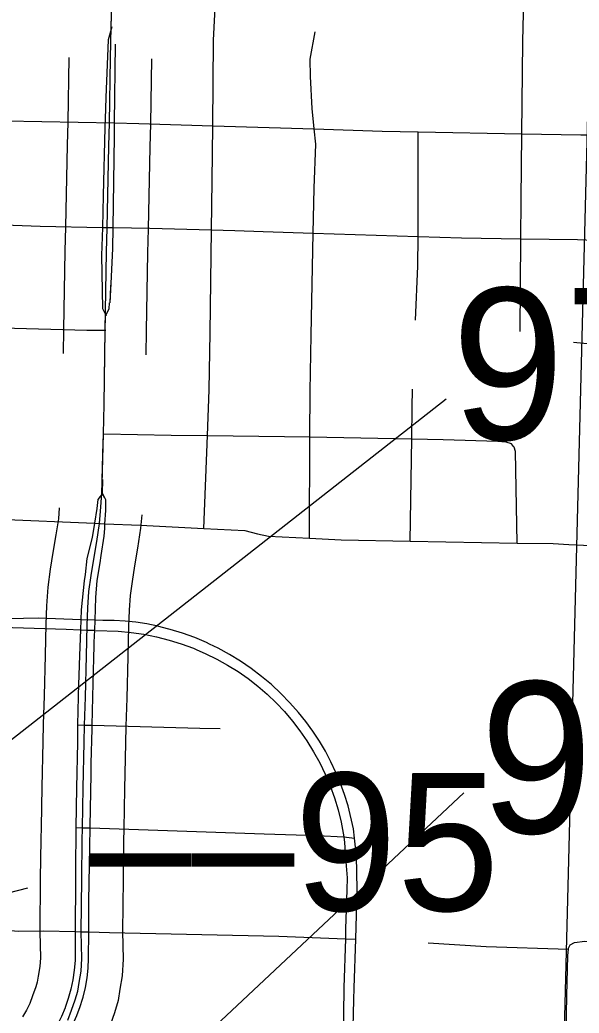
# Model space of a CAD drawing. Extents: x -157.2 to -99.3, y 12.2 to 46.2.
# Drawn here: x -146.992 to -146.586, y 36.444 to 37.165 of the extents above; entities that cross this region are included whole.
import ezdxf

# ---------------------------------------------------------------- set-up
doc = ezdxf.new("R2010")
doc.units = 0
for name, color, linetype in [('tdCoCityStreetMajor', 7, 'Continuous'), ('tdCoCityStreetMinor', 7, 'Continuous'), ('tdCoDivCarto', 7, 'Continuous'), ('tdCoPriCL', 7, 'Continuous'), ('tdCoPriDiv', 7, 'Continuous'), ('tdCoPriNonDiv', 7, 'Continuous'), ('tdCoPriNonDivCL', 7, 'Continuous'), ('tdCoRRCL', 7, 'Continuous'), ('tdCoSectLine', 7, 'Continuous'), ('tdCoStrucPriMaintName', 7, 'Continuous'), ('tdStHwyPriRefPost1', 7, 'Continuous'), ('tdStHwyPriRefPost5', 7, 'Continuous')]:
    doc.layers.add(name, color=color, linetype=linetype)

msp = doc.modelspace()

# ---------------------------------------------------------------- linework, layer by layer
at = {"layer": 'tdCoCityStreetMajor'}
for p, q in [((-146.94302, 36.72212), (-146.93776, 36.72192)), ((-146.86355, 36.70774), (-146.85752, 36.70515)), ((-146.74839, 36.49778), (-146.7473, 36.53307)), ((-146.7473, 36.53307), (-146.7473, 36.53322)), ((-146.75587, 36.49801), (-146.75689, 36.4626)), ((-146.75587, 36.49802), (-146.75587, 36.49801)), ((-146.74948, 36.46238), (-146.74839, 36.49778))]:
    msp.add_line(p, q, dxfattribs=at)
for points in [[(-147.09563, 37.09398), (-147.06812, 37.09349), (-147.00239, 37.09172), (-146.92327, 37.09024)], [(-146.98944, 36.73049), (-147.0003, 36.73037), (-147.01189, 36.72988), (-147.01658, 36.72766)], [(-147.01658, 36.72766), (-147.01337, 36.72445), (-146.98951, 36.7237)], [(-146.93753, 36.72932), (-146.9478, 36.72964), (-146.9786, 36.73062), (-146.98944, 36.73049)], [(-146.88945, 36.72428), (-146.89204, 36.72494), (-146.89989, 36.72651), (-146.9078, 36.72772), (-146.91575, 36.72856), (-146.92374, 36.72903), (-146.93174, 36.72914), (-146.93753, 36.72932)], [(-146.98951, 36.7237), (-146.95838, 36.72272), (-146.94806, 36.72232), (-146.94302, 36.72212)], [(-146.93684, 36.72188), (-146.92065, 36.72124), (-146.91133, 36.72037), (-146.90207, 36.71901), (-146.8929, 36.71717)], [(-146.85435, 36.71189), (-146.85656, 36.71296), (-146.8652, 36.71661), (-146.874, 36.71984), (-146.88296, 36.72261), (-146.88945, 36.72428)], [(-146.8929, 36.71717), (-146.88383, 36.71486), (-146.8749, 36.71208), (-146.86612, 36.70885), (-146.86355, 36.70774)], [(-146.74924, 36.57106), (-146.74999, 36.57772), (-146.75394, 36.59449), (-146.75647, 36.6027), (-146.75938, 36.61079), (-146.76268, 36.61873), (-146.76634, 36.6265), (-146.77037, 36.6341), (-146.77476, 36.64149), (-146.77949, 36.64866), (-146.78456, 36.65561), (-146.78994, 36.66231), (-146.79614, 36.66935), (-146.80267, 36.67607), (-146.80953, 36.68246), (-146.8167, 36.6885), (-146.82417, 36.69418), (-146.83191, 36.69947), (-146.8399, 36.70437), (-146.84812, 36.70887), (-146.85435, 36.71189)], [(-146.85752, 36.70515), (-146.84913, 36.70102), (-146.84131, 36.6967), (-146.83373, 36.69198), (-146.8264, 36.68687), (-146.81935, 36.6814), (-146.81259, 36.67556), (-146.80614, 36.66938), (-146.80002, 36.66288), (-146.79424, 36.65606), (-146.78882, 36.64896), (-146.78378, 36.64159), (-146.7789, 36.6338), (-146.77445, 36.62576), (-146.77042, 36.61749), (-146.76685, 36.60902), (-146.76372, 36.60038), (-146.76106, 36.59158), (-146.75887, 36.58265), (-146.75709, 36.57194)], [(-146.75709, 36.57194), (-146.75641, 36.56786), (-146.75567, 36.55676), (-146.75468, 36.54221), (-146.75491, 36.53343)], [(-146.7473, 36.53322), (-146.74728, 36.53382), (-146.74777, 36.55824), (-146.74924, 36.57106)], [(-146.75491, 36.53343), (-146.75567, 36.50522), (-146.75587, 36.49802)], [(-146.75689, 36.4626), (-146.7569, 36.46231), (-146.75737, 36.42434), (-146.75764, 36.40263), (-146.75925, 36.34559)], [(-146.75212, 36.34537), (-146.7504, 36.42385), (-146.74975, 36.45368), (-146.74948, 36.46238)]]:
    msp.add_lwpolyline(points, dxfattribs=at)
at = {"layer": 'tdCoCityStreetMinor'}
for p, q in [((-146.62903, 36.93896), (-146.62851, 37.00615)), ((-146.63378, 36.85537), (-146.63536, 36.85731)), ((-146.95012, 36.65324), (-146.94475, 36.65309)), ((-146.94475, 36.65309), (-146.94472, 36.65309)), ((-146.95136, 36.57876), (-146.94624, 36.57859))]:
    msp.add_line(p, q, dxfattribs=at)
for points in [[(-146.85207, 37.08812), (-146.85147, 37.15031), (-146.84777, 37.22503), (-146.84614, 37.28848)], [(-146.62778, 37.08247), (-146.62706, 37.14932), (-146.62576, 37.21115)], [(-146.7819, 36.78873), (-146.78158, 36.86233), (-146.78144, 36.89556), (-146.78062, 36.93609), (-146.77913, 37.01024), (-146.77848, 37.04279), (-146.77724, 37.07484), (-146.7784, 37.08588), (-146.77996, 37.10074), (-146.78119, 37.12392), (-146.78144, 37.1365), (-146.77774, 37.15647)], [(-146.92327, 37.09024), (-146.90562, 37.08975), (-146.85207, 37.08812), (-146.7784, 37.08588), (-146.72923, 37.08438), (-146.70301, 37.08389), (-146.62778, 37.08247), (-146.58496, 37.08167), (-146.57549, 37.08169), (-146.51197, 37.07998), (-146.51197, 37.07998)], [(-146.85407, 36.93792), (-146.85298, 37.01254), (-146.85246, 37.04821), (-146.85207, 37.08812)], [(-146.70316, 37.00779), (-146.70301, 37.03687), (-146.70301, 37.08389)], [(-146.62851, 37.00615), (-146.62829, 37.03465), (-146.62778, 37.08247)], [(-147.00339, 37.0163), (-146.97738, 37.01528), (-146.93216, 37.01444), (-146.92827, 37.01436)], [(-146.92827, 37.01436), (-146.92437, 37.01429), (-146.89772, 37.0138), (-146.85298, 37.01254), (-146.83607, 37.01207), (-146.81564, 37.01141), (-146.77913, 37.01024), (-146.70316, 37.00779), (-146.6717, 37.00678), (-146.62851, 37.00615), (-146.58736, 37.00555), (-146.57529, 37.00507)], [(-146.70499, 36.9471), (-146.70326, 36.98631), (-146.70316, 37.00779)], [(-147.0047, 36.94154), (-146.94335, 36.93981), (-146.9297, 36.9398)], [(-146.85596, 36.86332), (-146.85468, 36.89655), (-146.85407, 36.93792)], [(-146.59042, 36.93116), (-146.57537, 36.92968), (-146.56502, 36.92968), (-146.55663, 36.9292)], [(-146.70881, 36.78666), (-146.70777, 36.8609), (-146.70745, 36.88372), (-146.70713, 36.89698)], [(-146.93105, 36.86459), (-146.88219, 36.86361), (-146.85596, 36.86332), (-146.8, 36.86268), (-146.78158, 36.86233)], [(-146.85856, 36.79594), (-146.85596, 36.86332), (-146.85596, 36.86332)], [(-146.78158, 36.86233), (-146.70777, 36.8609), (-146.68484, 36.86046), (-146.64538, 36.85923), (-146.63946, 36.85873), (-146.63552, 36.8575), (-146.63536, 36.85731)], [(-146.63119, 36.78529), (-146.63256, 36.85183), (-146.6333, 36.85479), (-146.63378, 36.85537)], [(-147.22698, 36.80797), (-147.16797, 36.80629), (-147.08251, 36.80433), (-147.01166, 36.8027), (-147.00767, 36.80253), (-146.93796, 36.79964), (-146.93389, 36.79947)], [(-146.93389, 36.79947), (-146.93031, 36.79933), (-146.90463, 36.79826), (-146.85856, 36.79594), (-146.82889, 36.79445), (-146.81952, 36.79199)], [(-146.81952, 36.79199), (-146.81163, 36.79026), (-146.7819, 36.78873)], [(-146.7819, 36.78873), (-146.75885, 36.78755), (-146.70881, 36.78666), (-146.63119, 36.78529)], [(-146.63119, 36.78529), (-146.60522, 36.78484), (-146.59377, 36.78431)], [(-146.59377, 36.78431), (-146.42297, 36.77645), (-146.40525, 36.77556), (-146.3328, 36.77191), (-146.30066, 36.77029), (-146.27158, 36.7687), (-146.26849, 36.76853), (-146.22249, 36.76603), (-146.22249, 36.76603)], [(-146.94472, 36.65309), (-146.93954, 36.65295), (-146.86147, 36.65079), (-146.84679, 36.65057)], [(-146.94624, 36.57859), (-146.94104, 36.57842), (-146.81481, 36.57427)], [(-146.81481, 36.57427), (-146.77611, 36.573), (-146.75709, 36.57194), (-146.74924, 36.57106)], [(-147.03424, 36.51875), (-147.03424, 36.51875), (-147.03085, 36.5158), (-147.02246, 36.51161), (-147.01433, 36.50865), (-147.00545, 36.50544), (-146.99904, 36.50396), (-146.99291, 36.50357), (-146.97491, 36.50381), (-146.95191, 36.50322), (-146.94719, 36.5031)], [(-146.94719, 36.5031), (-146.94206, 36.50297), (-146.92707, 36.50258), (-146.80423, 36.49976), (-146.75587, 36.49802), (-146.74839, 36.49778)], [(-146.69572, 36.49507), (-146.6538, 36.49236), (-146.59394, 36.49045)], [(-146.59394, 36.49045), (-146.59387, 36.49113), (-146.59289, 36.49359), (-146.58968, 36.49532), (-146.58204, 36.49631), (-146.53277, 36.49416), (-146.49128, 36.49236), (-146.47266, 36.49157)], [(-146.59839, 36.33616), (-146.59659, 36.38435), (-146.59591, 36.41715), (-146.59511, 36.4566), (-146.59437, 36.48595), (-146.59394, 36.49045)]]:
    msp.add_lwpolyline(points, dxfattribs=at)
at = {"layer": 'tdCoDivCarto'}
for points in [[(-146.92534, 37.16003), (-146.92806, 37.15066), (-146.92978, 37.10874), (-146.93017, 37.09295), (-146.93031, 37.08702), (-146.93151, 37.03747), (-146.93216, 37.01444), (-146.93274, 36.99407), (-146.932, 36.9556), (-146.92954, 36.95017)], [(-146.92534, 37.16003), (-146.92806, 37.15066), (-146.92978, 37.10874), (-146.93017, 37.09295), (-146.93031, 37.08702), (-146.93151, 37.03747), (-146.93216, 37.01444), (-146.93274, 36.99407), (-146.932, 36.9556), (-146.92954, 36.95017)], [(-146.92334, 37.08338), (-146.92327, 37.09024), (-146.92265, 37.14747)], [(-146.92327, 37.09024), (-146.92265, 37.14747)], [(-146.92334, 37.08338), (-146.92327, 37.09024)], [(-146.92659, 36.95962), (-146.92584, 36.9736), (-146.9246, 36.999), (-146.92437, 37.01429), (-146.92337, 37.08063), (-146.92334, 37.08338)], [(-146.92595, 36.97147), (-146.92584, 36.9736), (-146.9246, 36.999), (-146.92437, 37.01429), (-146.92337, 37.08063), (-146.92334, 37.08338)], [(-146.92659, 36.95962), (-146.92595, 36.97147)], [(-146.93045, 36.81806), (-146.93211, 36.82124), (-146.93186, 36.83136)], [(-146.93211, 36.82124), (-146.93546, 36.817), (-146.9362, 36.81035), (-146.93796, 36.79964)], [(-146.93211, 36.82124), (-146.93546, 36.817), (-146.9362, 36.81035), (-146.93796, 36.79964)], [(-146.93203, 36.82108), (-146.93211, 36.82124)], [(-146.93045, 36.81806), (-146.93203, 36.82108)], [(-146.92976, 36.80944), (-146.92976, 36.81675), (-146.93045, 36.81806)], [(-146.92976, 36.80944), (-146.92976, 36.81675), (-146.93045, 36.81806)], [(-146.93051, 36.7958), (-146.93031, 36.79933), (-146.92976, 36.80885), (-146.92976, 36.80944)], [(-146.93051, 36.7958), (-146.93031, 36.79933), (-146.92976, 36.80885), (-146.92976, 36.80944)], [(-146.93796, 36.79964), (-146.93965, 36.78938), (-146.94335, 36.77409), (-146.94477, 36.76233)], [(-146.93796, 36.79964), (-146.93965, 36.78938), (-146.94335, 36.77409), (-146.94477, 36.76233)], [(-146.93384, 36.77101), (-146.93297, 36.77635), (-146.93083, 36.79025), (-146.93051, 36.7958)], [(-146.93384, 36.77101), (-146.93297, 36.77635), (-146.93083, 36.79025), (-146.93051, 36.7958)], [(-146.93802, 36.71334), (-146.93776, 36.72192), (-146.93753, 36.72932), (-146.93703, 36.74579), (-146.93596, 36.75797), (-146.93384, 36.77101)], [(-146.93753, 36.72932), (-146.93703, 36.74579), (-146.93596, 36.75797), (-146.93384, 36.77101)], [(-146.94477, 36.76233), (-146.94532, 36.75782), (-146.94754, 36.73686), (-146.9478, 36.72964), (-146.94806, 36.72232), (-146.94873, 36.70354)], [(-146.94477, 36.76233), (-146.94532, 36.75782), (-146.94754, 36.73686), (-146.9478, 36.72964), (-146.94806, 36.72232), (-146.94873, 36.70354)], [(-146.93802, 36.71334), (-146.93776, 36.72192), (-146.93753, 36.72932)], [(-146.93878, 36.68346), (-146.9381, 36.71073), (-146.93802, 36.71334)], [(-146.93878, 36.68346), (-146.9381, 36.71073), (-146.93802, 36.71334)], [(-146.94873, 36.70354), (-146.94976, 36.67496), (-146.94978, 36.67356)], [(-146.94873, 36.70354), (-146.94976, 36.67496), (-146.94978, 36.67356)], [(-146.9396, 36.65049), (-146.93954, 36.65295), (-146.93878, 36.68346)], [(-146.9396, 36.65049), (-146.93954, 36.65295), (-146.93878, 36.68346)], [(-146.94978, 36.67356), (-146.95012, 36.65324), (-146.95033, 36.64059)], [(-146.94978, 36.67356), (-146.95012, 36.65324), (-146.95033, 36.64059)], [(-146.94037, 36.61755), (-146.94024, 36.62523), (-146.9396, 36.65049)], [(-146.94037, 36.61755), (-146.94024, 36.62523), (-146.9396, 36.65049)], [(-146.95033, 36.64059), (-146.95088, 36.6076)], [(-146.95033, 36.64059), (-146.95088, 36.6076)], [(-146.94102, 36.57947), (-146.94037, 36.61755)], [(-146.94102, 36.57947), (-146.94037, 36.61755)], [(-146.95088, 36.6076), (-146.95136, 36.57876), (-146.95152, 36.56952)], [(-146.95088, 36.6076), (-146.95136, 36.57876), (-146.95152, 36.56952)], [(-146.9415, 36.55134), (-146.94104, 36.57842), (-146.94102, 36.57947)], [(-146.9415, 36.55134), (-146.94104, 36.57842), (-146.94102, 36.57947)], [(-146.95152, 36.56952), (-146.95173, 36.55659), (-146.95178, 36.54132)], [(-146.95152, 36.56952), (-146.95173, 36.55659), (-146.95178, 36.54132)], [(-146.94201, 36.5132), (-146.94195, 36.52562), (-146.9415, 36.55134)], [(-146.94201, 36.5132), (-146.94195, 36.52562), (-146.9415, 36.55134)], [(-146.95178, 36.54132), (-146.95191, 36.50322)], [(-146.95178, 36.54132), (-146.95191, 36.50322)], [(-146.94661, 36.45423), (-146.94617, 36.45566), (-146.94452, 36.46257), (-146.9433, 36.46957), (-146.94251, 36.47663), (-146.94216, 36.48372), (-146.94206, 36.50297), (-146.94201, 36.51309)], [(-146.94661, 36.45423), (-146.94617, 36.45566), (-146.94452, 36.46257), (-146.9433, 36.46957), (-146.94251, 36.47663), (-146.94216, 36.48372), (-146.94206, 36.50297), (-146.94201, 36.51309)], [(-146.94201, 36.51309), (-146.94201, 36.5132)], [(-146.94201, 36.51309), (-146.94201, 36.5132)], [(-146.95191, 36.50311), (-146.95198, 36.48211), (-146.95258, 36.47513), (-146.95361, 36.46819), (-146.95506, 36.46133), (-146.95692, 36.45458), (-146.95918, 36.44798)], [(-146.95191, 36.50311), (-146.95198, 36.48211), (-146.95258, 36.47513), (-146.95361, 36.46819), (-146.95506, 36.46133), (-146.95692, 36.45458), (-146.95918, 36.44798)], [(-146.95191, 36.50322), (-146.95191, 36.50311)], [(-146.95191, 36.50322), (-146.95191, 36.50311)], [(-146.95583, 36.43149), (-146.95362, 36.43573), (-146.95073, 36.44222), (-146.94824, 36.44887), (-146.94661, 36.45423)], [(-146.95583, 36.43149), (-146.95362, 36.43573), (-146.95073, 36.44222), (-146.94824, 36.44887), (-146.94661, 36.45423)], [(-146.95918, 36.44798), (-146.9592, 36.44794), (-146.96187, 36.44146), (-146.96494, 36.43516), (-146.96839, 36.42906), (-146.96911, 36.42794)], [(-146.95918, 36.44798), (-146.9592, 36.44794), (-146.96187, 36.44146), (-146.96494, 36.43516), (-146.96839, 36.42906), (-146.96911, 36.42794)]]:
    msp.add_lwpolyline(points, dxfattribs=at)
at = {"layer": 'tdCoPriCL'}
msp.add_lwpolyline([(-146.95733, 36.43883), (-146.95459, 36.44627), (-146.95197, 36.45365), (-146.95006, 36.45985), (-146.94911, 36.46616), (-146.94768, 36.47455), (-146.94715, 36.48366), (-146.94756, 36.5031), (-146.9472, 36.5413), (-146.94685, 36.56943), (-146.94662, 36.57859), (-146.94601, 36.60751), (-146.9453, 36.6405), (-146.94509, 36.65309), (-146.94442, 36.67346), (-146.94364, 36.70334), (-146.94326, 36.72549), (-146.94274, 36.73815), (-146.94197, 36.75017), (-146.94034, 36.76175), (-146.93845, 36.77353), (-146.93624, 36.78641), (-146.93427, 36.79948), (-146.93354, 36.8083), (-146.93249, 36.82124), (-146.93232, 36.82832), (-146.93177, 36.85037), (-146.93142, 36.86459), (-146.9309, 36.88581), (-146.93034, 36.92233), (-146.93007, 36.9398), (-146.92914, 36.99653), (-146.92866, 37.01415), (-146.92749, 37.07331), (-146.92701, 37.09022), (-146.92622, 37.13738), (-146.92572, 37.16003), (-146.9246, 37.20005)], dxfattribs=at)
at = {"layer": 'tdCoPriDiv'}
for points in [[(-146.96034, 36.92279), (-146.96007, 36.94028), (-146.95913, 36.99719), (-146.95865, 37.01486), (-146.95748, 37.07403), (-146.95701, 37.09089), (-146.95621, 37.13789)], [(-146.90035, 36.92187), (-146.90008, 36.93933), (-146.89914, 36.99587), (-146.89867, 37.01345), (-146.89749, 37.07259), (-146.89702, 37.08955), (-146.89622, 37.13688)], [(-146.96343, 36.81078), (-146.96408, 36.80296), (-146.96586, 36.79118), (-146.96805, 36.77844), (-146.97001, 36.76621), (-146.97183, 36.75323), (-146.9727, 36.73973), (-146.97325, 36.72636), (-146.97363, 36.70399), (-146.97441, 36.67435), (-146.97509, 36.65383), (-146.9753, 36.64107), (-146.97601, 36.60815), (-146.97661, 36.57927), (-146.97684, 36.56999), (-146.9772, 36.54163), (-146.97757, 36.50292), (-146.97717, 36.48422), (-146.97753, 36.47796), (-146.97873, 36.47091), (-146.97939, 36.46653), (-146.98046, 36.46309), (-146.9828, 36.45647), (-146.98482, 36.45098), (-146.98728, 36.44627), (-146.99023, 36.44143)], [(-146.90364, 36.80582), (-146.90445, 36.79599), (-146.90663, 36.78163), (-146.90885, 36.76862), (-146.91067, 36.75728), (-146.9121, 36.74712), (-146.91278, 36.73656), (-146.91327, 36.72462), (-146.91364, 36.7027), (-146.91443, 36.67257), (-146.9151, 36.65235), (-146.91531, 36.63993), (-146.91602, 36.60687), (-146.91663, 36.5779), (-146.91685, 36.56887), (-146.9172, 36.54097), (-146.91756, 36.50328), (-146.91713, 36.4831), (-146.91783, 36.47115), (-146.91949, 36.4614), (-146.92073, 36.45316), (-146.92348, 36.44422), (-146.92637, 36.43607)]]:
    msp.add_lwpolyline(points, dxfattribs=at)
at = {"layer": 'tdCoPriNonDiv'}
for points in [[(-146.92622, 37.13738), (-146.92572, 37.16003), (-146.9246, 37.20005), (-146.92449, 37.20394), (-146.92276, 37.2175), (-146.92138, 37.22678), (-146.91959, 37.23598), (-146.9174, 37.2451), (-146.91481, 37.25411), (-146.91182, 37.263), (-146.90845, 37.27176), (-146.9047, 37.28035), (-146.90057, 37.28877), (-146.89342, 37.30159), (-146.8838, 37.31565), (-146.86629, 37.33858), (-146.81228, 37.40985), (-146.79125, 37.43909), (-146.78886, 37.44241), (-146.77986, 37.45542), (-146.77727, 37.45918), (-146.76773, 37.47377)], [(-146.93354, 36.8083), (-146.93249, 36.82124), (-146.93142, 36.86459), (-146.9309, 36.88581), (-146.93034, 36.92233)]]:
    msp.add_lwpolyline(points, dxfattribs=at)
at = {"layer": 'tdCoPriNonDivCL'}
for points in [[(-146.92572, 37.16003), (-146.92449, 37.20394), (-146.92276, 37.2175), (-146.92138, 37.22678), (-146.91959, 37.23598), (-146.9174, 37.2451), (-146.91481, 37.25411), (-146.91182, 37.263), (-146.90845, 37.27176), (-146.9047, 37.28035), (-146.90057, 37.28877), (-146.89867, 37.29218), (-146.89342, 37.30159), (-146.8838, 37.31565), (-146.86629, 37.33858), (-146.81228, 37.40985), (-146.78886, 37.44241), (-146.77986, 37.45542), (-146.77727, 37.45918), (-146.76773, 37.47377), (-146.76773, 37.47377), (-146.76148, 37.48334)], [(-146.93224, 36.83136), (-146.93142, 36.86459), (-146.9309, 36.88581), (-146.93007, 36.9398), (-146.92992, 36.95017), (-146.9272, 36.95535), (-146.92697, 36.95962)], [(-146.93247, 36.8212), (-146.93249, 36.82124), (-146.93232, 36.82832), (-146.93142, 36.86459), (-146.9309, 36.88581), (-146.93007, 36.9398), (-146.92992, 36.95017)]]:
    msp.add_lwpolyline(points, dxfattribs=at)
at = {"layer": 'tdCoRRCL'}
msp.add_line((-146.98656, 36.53484), (-147.05912, 36.51585), dxfattribs=at)
at = {"layer": 'tdCoSectLine'}
msp.add_lwpolyline([(-146.60087, 36.27993), (-146.57533, 37.27654)], dxfattribs=at)
at = {"layer": 'tdCoStrucPriMaintName'}
for p, q in [((-146.68286, 36.88982), (-147.46028, 36.27967)), ((-146.66996, 36.60399), (-147.0856, 36.21366))]:
    msp.add_line(p, q, dxfattribs=at)

# ---------------------------------------------------------------- texts
for s, p in [('97046S012', (-146.67881, 36.86043)), ('97039A012', (-146.65822, 36.57466))]:
    msp.add_text(s, height=0.11, dxfattribs=at).set_placement(p)
at = {"layer": 'tdStHwyPriRefPost1'}
msp.add_text('‒‒95', height=0.1, dxfattribs=at).set_placement((-146.94159, 36.51834))
at = {"layer": 'tdStHwyPriRefPost5'}
msp.add_text('‒‒95', height=0.1, dxfattribs=at).set_placement((-146.94159, 36.51834))

doc.saveas('drawing.dxf')
